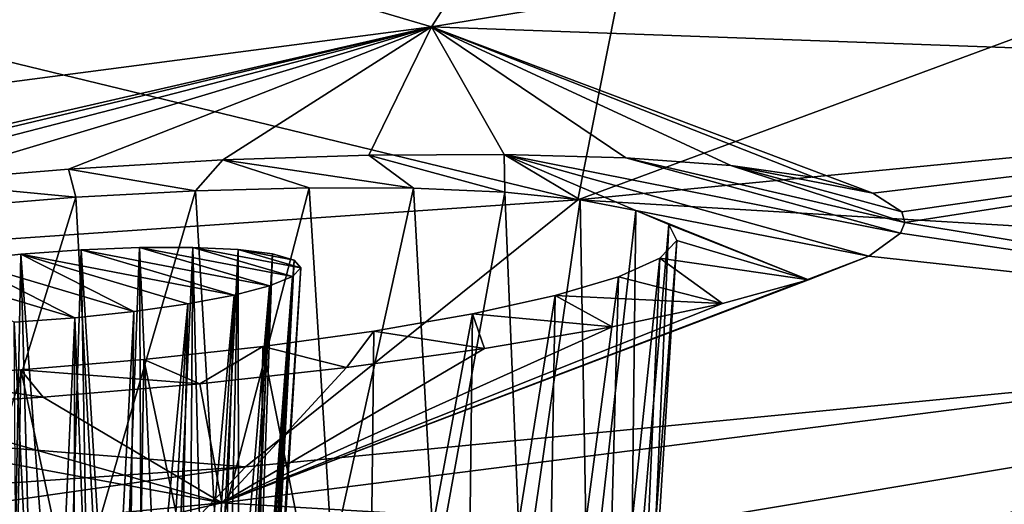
# Model space of a CAD drawing. Header units: metres. Extents: x -92 to 264, y -100 to 50.
# Tile 452 of 656: x 213.08 to 215.45, y -26.88 to -25.71. Entities that reach past the tile are written whole.
import ezdxf

# ---------------------------------------------------------------- set-up
doc = ezdxf.new("R2010")
doc.units = ezdxf.units.M
doc.layers.add('solid_21062050_01', color=7, linetype='CONTINUOUS')

msp = doc.modelspace()

# ---------------------------------------------------------------- linework, layer by layer
at = {"layer": 'solid_21062050_01'}
for points in [[(212.349121, -25.222452, 196.219879), (214.639679, -24.85231, 195.191772), (214.074921, -25.730528, 199.839859)], [(214.639679, -24.85231, 195.191772), (216.680435, -25.303478, 198.653687), (214.074921, -25.730528, 199.839859)], [(216.951248, -25.213699, 230.375732), (214.427246, -26.146967, 227.933456), (219.092606, -25.692774, 226.671875)], [(216.951248, -25.213699, 230.375732), (214.570663, -25.422045, 230.948517), (214.427246, -26.146967, 227.933456)], [(212.349121, -25.222452, 196.219879), (214.074921, -25.730528, 199.839859), (211.374969, -26.083906, 200.821411)], [(214.074921, -25.730528, 199.839859), (216.680435, -25.303478, 198.653687), (217.458328, -25.85288, 202.74939)], [(214.570663, -25.422045, 230.948517), (212.168671, -25.598768, 231.434265), (214.427246, -26.146967, 227.933456)], [(212.168671, -25.598768, 231.434265), (209.669693, -26.47348, 228.840378), (214.427246, -26.146967, 227.933456)], [(219.092606, -25.692774, 226.671875), (214.427246, -26.146967, 227.933456), (218.035568, -26.361462, 223.280487)], [(211.857468, -26.238472, 202.057007), (211.374969, -26.083906, 200.821411), (214.074921, -25.730528, 199.839859)], [(212.159714, -26.186615, 201.847412), (211.857468, -26.238472, 202.057007), (214.074921, -25.730528, 199.839859)], [(212.48558, -26.141916, 201.702881), (212.159714, -26.186615, 201.847412), (214.074921, -25.730528, 199.839859)], [(212.832245, -26.103693, 201.617065), (212.48558, -26.141916, 201.702881), (214.074921, -25.730528, 199.839859)], [(213.201752, -26.072725, 201.596573), (212.832245, -26.103693, 201.617065), (214.074921, -25.730528, 199.839859)], [(213.573273, -26.050863, 201.643921), (213.201752, -26.072725, 201.596573), (214.074921, -25.730528, 199.839859)], [(213.924057, -26.039196, 201.754929), (213.573273, -26.050863, 201.643921), (214.074921, -25.730528, 199.839859)], [(214.249832, -26.0376, 201.92688), (213.924057, -26.039196, 201.754929), (214.074921, -25.730528, 199.839859)], [(215.137253, -26.130325, 203.133194), (214.074921, -25.730528, 199.839859), (217.458328, -25.85288, 202.74939)], [(214.543015, -26.04598, 202.155594), (214.249832, -26.0376, 201.92688), (214.074921, -25.730528, 199.839859)], [(214.795624, -26.064407, 202.437805), (214.543015, -26.04598, 202.155594), (214.074921, -25.730528, 199.839859)], [(214.996857, -26.092651, 202.766296), (214.795624, -26.064407, 202.437805), (214.074921, -25.730528, 199.839859)], [(215.137253, -26.130325, 203.133194), (214.996857, -26.092651, 202.766296), (214.074921, -25.730528, 199.839859)], [(215.207031, -26.175587, 203.519058), (215.137253, -26.130325, 203.133194), (217.458328, -25.85288, 202.74939)], [(215.207031, -26.175587, 203.519058), (217.458328, -25.85288, 202.74939), (215.214432, -26.201191, 203.719437)], [(215.214432, -26.201191, 203.719437), (217.458328, -25.85288, 202.74939), (216.799454, -26.463951, 207.401825)], [(214.031479, -26.118776, 202.364853), (213.573273, -26.050863, 201.643921), (213.924057, -26.039196, 201.754929)], [(214.251511, -26.128429, 202.562164), (213.924057, -26.039196, 201.754929), (214.249832, -26.0376, 201.92688)], [(214.031479, -26.118776, 202.364853), (213.924057, -26.039196, 201.754929), (214.251511, -26.128429, 202.562164)], [(214.249832, -26.0376, 201.92688), (215.203537, -26.226864, 203.91008), (215.127518, -26.282011, 204.289642)], [(214.543015, -26.04598, 202.155594), (215.203537, -26.226864, 203.91008), (214.249832, -26.0376, 201.92688)], [(214.56723, -26.172544, 203.074738), (214.249832, -26.0376, 201.92688), (215.127518, -26.282011, 204.289642)], [(214.432846, -26.146442, 202.800995), (214.249832, -26.0376, 201.92688), (214.56723, -26.172544, 203.074738)], [(214.251511, -26.128429, 202.562164), (214.249832, -26.0376, 201.92688), (214.432846, -26.146442, 202.800995)], [(213.507019, -26.124931, 202.113403), (213.201752, -26.072725, 201.596573), (213.573273, -26.050863, 201.643921)], [(213.507019, -26.124931, 202.113403), (213.573273, -26.050863, 201.643921), (213.78067, -26.117603, 202.213898)], [(213.78067, -26.117603, 202.213898), (213.573273, -26.050863, 201.643921), (214.031479, -26.118776, 202.364853)], [(214.543015, -26.04598, 202.155594), (215.214432, -26.201191, 203.719437), (215.203537, -26.226864, 203.91008)], [(214.795624, -26.064407, 202.437805), (215.214432, -26.201191, 203.719437), (214.543015, -26.04598, 202.155594)], [(215.207031, -26.175587, 203.519058), (215.214432, -26.201191, 203.719437), (214.795624, -26.064407, 202.437805)], [(215.137253, -26.130325, 203.133194), (214.795624, -26.064407, 202.437805), (214.996857, -26.092651, 202.766296)], [(215.207031, -26.175587, 203.519058), (214.795624, -26.064407, 202.437805), (215.137253, -26.130325, 203.133194)], [(213.219238, -26.140621, 202.066895), (212.832245, -26.103693, 201.617065), (213.201752, -26.072725, 201.596573)], [(213.219238, -26.140621, 202.066895), (213.201752, -26.072725, 201.596573), (213.507019, -26.124931, 202.113403)], [(212.927444, -26.164291, 202.076828), (212.832245, -26.103693, 201.617065), (213.219238, -26.140621, 202.066895)], [(213.219238, -26.140621, 202.066895), (213.507019, -26.124931, 202.113403), (213.262894, -26.961504, 201.86554)], [(213.507019, -26.124931, 202.113403), (213.558029, -26.974184, 201.916199), (213.262894, -26.961504, 201.86554)], [(213.507019, -26.124931, 202.113403), (213.78067, -26.117603, 202.213898), (213.558029, -26.974184, 201.916199)], [(213.78067, -26.117603, 202.213898), (213.835876, -27.005592, 202.024109), (213.558029, -26.974184, 201.916199)], [(213.78067, -26.117603, 202.213898), (214.031479, -26.118776, 202.364853), (213.835876, -27.005592, 202.024109)], [(214.031479, -26.118776, 202.364853), (214.084305, -27.054358, 202.18454), (213.835876, -27.005592, 202.024109)], [(214.031479, -26.118776, 202.364853), (214.251511, -26.128429, 202.562164), (214.084305, -27.054358, 202.18454)], [(214.251511, -26.128429, 202.562164), (214.292465, -27.118345, 202.390472), (214.084305, -27.054358, 202.18454)], [(214.251511, -26.128429, 202.562164), (214.432846, -26.146442, 202.800995), (214.292465, -27.118345, 202.390472)], [(214.427246, -26.146967, 227.933456), (209.669693, -26.47348, 228.840378), (213.627701, -26.788834, 224.46756)], [(212.927444, -26.164291, 202.076828), (213.219238, -26.140621, 202.066895), (212.963379, -26.968107, 201.874344)], [(213.219238, -26.140621, 202.066895), (213.262894, -26.961504, 201.86554), (212.963379, -26.968107, 201.874344)], [(214.427246, -26.146967, 227.933456), (213.627701, -26.788834, 224.46756), (218.035568, -26.361462, 223.280487)], [(214.432846, -26.146442, 202.800995), (214.451233, -27.194761, 202.632935), (214.292465, -27.118345, 202.390472)], [(214.432846, -26.146442, 202.800995), (214.56723, -26.172544, 203.074738), (214.451233, -27.194761, 202.632935)], [(214.56723, -26.172544, 203.074738), (214.55368, -27.280266, 202.901306), (214.451233, -27.194761, 202.632935)], [(214.56723, -26.172544, 203.074738), (214.64624, -26.205732, 203.371307), (214.55368, -27.280266, 202.901306)], [(214.56723, -26.172544, 203.074738), (215.127518, -26.282011, 204.289642), (214.982819, -26.339127, 204.644562)], [(214.56723, -26.172544, 203.074738), (214.982819, -26.339127, 204.644562), (214.64624, -26.205732, 203.371307)], [(214.64624, -26.205732, 203.371307), (214.595322, -27.37112, 203.183884), (214.55368, -27.280266, 202.901306)], [(214.64624, -26.205732, 203.371307), (214.665375, -26.24441, 203.676163), (214.595322, -27.37112, 203.183884)], [(214.64624, -26.205732, 203.371307), (214.982819, -26.339127, 204.644562), (214.665375, -26.24441, 203.676163)], [(215.203537, -26.226864, 203.91008), (215.214432, -26.201191, 203.719437), (216.799454, -26.463951, 207.401825)], [(215.127518, -26.282011, 204.289642), (215.203537, -26.226864, 203.91008), (216.799454, -26.463951, 207.401825)], [(214.665375, -26.24441, 203.676163), (214.574356, -27.463356, 203.468277), (214.595322, -27.37112, 203.183884)], [(214.665375, -26.24441, 203.676163), (214.624252, -26.287018, 203.976608), (214.574356, -27.463356, 203.468277)], [(214.665375, -26.24441, 203.676163), (214.982819, -26.339127, 204.644562), (214.624252, -26.287018, 203.976608)], [(213.086899, -26.277718, 202.962006), (213.358902, -26.415314, 204.154648), (212.945587, -26.292645, 202.991852)], [(213.086899, -26.277718, 202.962006), (212.945587, -26.292645, 202.991852), (213.059875, -27.682087, 202.622543)], [(213.086899, -26.277718, 202.962006), (213.059875, -27.682087, 202.622543), (213.124512, -27.678295, 202.613327)], [(213.231842, -26.267191, 202.966888), (213.086899, -26.277718, 202.962006), (213.189896, -27.677118, 202.612228)], [(213.59996, -26.375864, 203.998154), (213.086899, -26.277718, 202.962006), (213.231842, -26.267191, 202.966888)], [(213.488968, -26.396822, 204.0914), (213.358902, -26.415314, 204.154648), (213.086899, -26.277718, 202.962006)], [(213.086899, -26.277718, 202.962006), (213.124512, -27.678295, 202.613327), (213.189896, -27.677118, 202.612228)], [(213.488968, -26.396822, 204.0914), (213.086899, -26.277718, 202.962006), (213.59996, -26.375864, 203.998154)], [(213.231842, -26.267191, 202.966888), (213.189896, -27.677118, 202.612228), (213.254913, -27.678576, 202.619247)], [(213.372299, -26.261623, 203.006226), (213.231842, -26.267191, 202.966888), (213.31842, -27.682642, 202.634293)], [(213.685455, -26.353592, 203.879837), (213.231842, -26.267191, 202.966888), (213.372299, -26.261623, 203.006226)], [(213.231842, -26.267191, 202.966888), (213.254913, -27.678576, 202.619247), (213.31842, -27.682642, 202.634293)], [(213.59996, -26.375864, 203.998154), (213.231842, -26.267191, 202.966888), (213.685455, -26.353592, 203.879837)], [(213.372299, -26.261623, 203.006226), (213.31842, -27.682642, 202.634293), (213.379364, -27.689245, 202.657074)], [(213.50058, -26.261343, 203.078033), (213.372299, -26.261623, 203.006226), (213.436691, -27.698277, 202.687225)], [(213.740173, -26.331234, 203.742889), (213.372299, -26.261623, 203.006226), (213.50058, -26.261343, 203.078033)], [(213.372299, -26.261623, 203.006226), (213.379364, -27.689245, 202.657074), (213.436691, -27.698277, 202.687225)], [(213.685455, -26.353592, 203.879837), (213.372299, -26.261623, 203.006226), (213.740173, -26.331234, 203.742889)], [(213.50058, -26.261343, 203.078033), (213.436691, -27.698277, 202.687225), (213.489426, -27.709579, 202.724228)], [(213.50058, -26.261343, 203.078033), (213.489426, -27.709579, 202.724228), (213.536652, -27.722961, 202.767441)], [(213.609558, -26.266405, 203.178864), (213.50058, -26.261343, 203.078033), (213.536652, -27.722961, 202.767441)], [(213.760315, -26.310108, 203.5952), (213.50058, -26.261343, 203.078033), (213.609558, -26.266405, 203.178864)], [(213.740173, -26.331234, 203.742889), (213.50058, -26.261343, 203.078033), (213.760315, -26.310108, 203.5952)], [(213.609558, -26.266405, 203.178864), (213.536652, -27.722961, 202.767441), (213.577576, -27.738194, 202.816132)], [(213.609558, -26.266405, 203.178864), (213.577576, -27.738194, 202.816132), (213.611496, -27.755016, 202.869461)], [(213.692703, -26.276625, 203.303787), (213.609558, -26.266405, 203.178864), (213.611496, -27.755016, 202.869461)], [(213.744217, -26.291523, 203.445663), (213.609558, -26.266405, 203.178864), (213.692703, -26.276625, 203.303787)], [(213.760315, -26.310108, 203.5952), (213.609558, -26.266405, 203.178864), (213.744217, -26.291523, 203.445663)], [(213.692703, -26.276625, 203.303787), (213.611496, -27.755016, 202.869461), (213.637833, -27.77314, 202.926529)], [(213.744217, -26.291523, 203.445663), (213.692703, -26.276625, 203.303787), (213.637833, -27.77314, 202.926529)], [(212.815842, -26.311144, 203.054886), (212.945587, -26.292645, 202.991852), (213.21698, -26.430353, 204.18454)], [(213.21698, -26.430353, 204.18454), (212.945587, -26.292645, 202.991852), (213.358902, -26.415314, 204.154648)], [(215.127518, -26.282011, 204.289642), (216.799454, -26.463951, 207.401825), (213.570114, -26.875286, 208.544357)], [(214.982819, -26.339127, 204.644562), (215.127518, -26.282011, 204.289642), (213.570114, -26.875286, 208.544357)], [(213.744217, -26.291523, 203.445663), (213.637833, -27.77314, 202.926529), (213.656113, -27.792257, 202.986343)], [(213.744217, -26.291523, 203.445663), (213.656113, -27.792257, 202.986343), (213.666061, -27.812037, 203.047897)], [(213.760315, -26.310108, 203.5952), (213.744217, -26.291523, 203.445663), (213.666061, -27.812037, 203.047897)], [(214.624252, -26.287018, 203.976608), (214.491699, -27.552942, 203.742096), (214.574356, -27.463356, 203.468277)], [(214.624252, -26.287018, 203.976608), (214.525192, -26.33182, 204.260406), (214.491699, -27.552942, 203.742096)], [(214.624252, -26.287018, 203.976608), (214.775238, -26.396311, 204.962616), (214.525192, -26.33182, 204.260406)], [(214.624252, -26.287018, 203.976608), (214.982819, -26.339127, 204.644562), (214.775238, -26.396311, 204.962616)], [(212.815842, -26.311144, 203.054886), (213.21698, -26.430353, 204.18454), (213.070984, -26.441078, 204.179291)], [(213.760315, -26.310108, 203.5952), (213.667465, -27.83214, 203.110123), (213.660339, -27.852224, 203.171951)], [(213.740173, -26.331234, 203.742889), (213.760315, -26.310108, 203.5952), (213.660339, -27.852224, 203.171951)], [(213.760315, -26.310108, 203.5952), (213.666061, -27.812037, 203.047897), (213.667465, -27.83214, 203.110123)], [(214.775238, -26.396311, 204.962616), (214.982819, -26.339127, 204.644562), (213.570114, -26.875286, 208.544357)], [(213.740173, -26.331234, 203.742889), (213.644775, -27.871946, 203.23233), (213.621063, -27.890968, 203.290237)], [(213.685455, -26.353592, 203.879837), (213.740173, -26.331234, 203.742889), (213.621063, -27.890968, 203.290237)], [(213.740173, -26.331234, 203.742889), (213.660339, -27.852224, 203.171951), (213.644775, -27.871946, 203.23233)], [(214.525192, -26.33182, 204.260406), (214.350937, -27.63596, 203.993347), (214.491699, -27.552942, 203.742096)], [(214.525192, -26.33182, 204.260406), (214.37291, -26.377054, 204.516449), (214.350937, -27.63596, 203.993347)], [(214.525192, -26.33182, 204.260406), (214.775238, -26.396311, 204.962616), (214.37291, -26.377054, 204.516449)], [(218.035568, -26.361462, 223.280487), (213.280258, -27.156483, 220.747574), (217.566208, -26.725294, 219.549896)], [(218.035568, -26.361462, 223.280487), (213.627701, -26.788834, 224.46756), (213.280258, -27.156483, 220.747574)], [(213.685455, -26.353592, 203.879837), (213.5896, -27.908966, 203.344666), (213.550919, -27.925632, 203.394699)], [(213.59996, -26.375864, 203.998154), (213.685455, -26.353592, 203.879837), (213.550919, -27.925632, 203.394699)], [(213.685455, -26.353592, 203.879837), (213.621063, -27.890968, 203.290237), (213.5896, -27.908966, 203.344666)], [(213.488968, -26.396822, 204.0914), (213.338882, -27.973707, 203.535141), (213.358902, -26.415314, 204.154648)], [(213.488968, -26.396822, 204.0914), (213.398758, -27.964926, 203.5103), (213.338882, -27.973707, 203.535141)], [(213.488968, -26.396822, 204.0914), (213.454681, -27.953854, 203.478241), (213.398758, -27.964926, 203.5103)], [(213.59996, -26.375864, 203.998154), (213.505692, -27.94068, 203.439484), (213.454681, -27.953854, 203.478241)], [(213.488968, -26.396822, 204.0914), (213.59996, -26.375864, 203.998154), (213.454681, -27.953854, 203.478241)], [(213.59996, -26.375864, 203.998154), (213.550919, -27.925632, 203.394699), (213.505692, -27.94068, 203.439484)], [(214.510147, -26.452333, 205.23671), (214.775238, -26.396311, 204.962616), (213.570114, -26.875286, 208.544357)], [(214.37291, -26.377054, 204.516449), (214.158249, -27.708784, 204.211075), (214.350937, -27.63596, 203.993347)], [(214.37291, -26.377054, 204.516449), (214.174026, -26.421064, 204.735214), (214.158249, -27.708784, 204.211075)], [(214.37291, -26.377054, 204.516449), (214.510147, -26.452333, 205.23671), (214.174026, -26.421064, 204.735214)], [(214.37291, -26.377054, 204.516449), (214.775238, -26.396311, 204.962616), (214.510147, -26.452333, 205.23671)], [(213.21698, -26.430353, 204.18454), (213.358902, -26.415314, 204.154648), (213.276093, -27.980049, 203.552307)], [(213.276093, -27.980049, 203.552307), (213.358902, -26.415314, 204.154648), (213.338882, -27.973707, 203.535141)], [(214.174026, -26.421064, 204.735214), (213.922058, -27.76823, 204.385727), (214.158249, -27.708784, 204.211075)], [(214.174026, -26.421064, 204.735214), (213.936539, -26.462265, 204.90892), (213.922058, -27.76823, 204.385727)], [(214.174026, -26.421064, 204.735214), (214.202698, -26.504257, 205.452499), (213.936539, -26.462265, 204.90892)], [(214.174026, -26.421064, 204.735214), (214.510147, -26.452333, 205.23671), (214.202698, -26.504257, 205.452499)], [(213.070984, -26.441078, 204.179291), (213.21698, -26.430353, 204.18454), (213.146072, -27.985018, 203.562637)], [(213.070984, -26.441078, 204.179291), (213.146072, -27.985018, 203.562637), (213.081055, -27.983561, 203.555603)], [(213.21698, -26.430353, 204.18454), (213.211456, -27.983841, 203.561523), (213.146072, -27.985018, 203.562637)], [(213.21698, -26.430353, 204.18454), (213.276093, -27.980049, 203.552307), (213.211456, -27.983841, 203.561523)], [(214.202698, -26.504257, 205.452499), (214.510147, -26.452333, 205.23671), (213.570114, -26.875286, 208.544357)], [(213.570114, -26.875286, 208.544357), (216.799454, -26.463951, 207.401825), (215.236374, -26.97389, 212.1819)], [(213.936539, -26.462265, 204.90892), (213.870743, -26.549595, 205.600922), (213.669525, -26.499195, 205.031479)], [(213.936539, -26.462265, 204.90892), (213.669525, -26.499195, 205.031479), (213.922058, -27.76823, 204.385727)], [(213.936539, -26.462265, 204.90892), (214.202698, -26.504257, 205.452499), (213.870743, -26.549595, 205.600922)], [(216.799454, -26.463951, 207.401825), (218.849747, -26.496962, 210.856857), (215.236374, -26.97389, 212.1819)], [(209.669693, -26.47348, 228.840378), (209.133423, -27.09605, 225.320892), (213.627701, -26.788834, 224.46756)], [(213.382813, -26.530535, 205.098541), (213.669525, -26.499195, 205.031479), (213.517166, -26.588795, 205.687408)], [(213.382813, -26.530535, 205.098541), (213.652664, -27.811703, 204.509705), (213.669525, -26.499195, 205.031479)], [(213.669525, -26.499195, 205.031479), (213.870743, -26.549595, 205.600922), (213.517166, -26.588795, 205.687408)], [(213.870743, -26.549595, 205.600922), (214.202698, -26.504257, 205.452499), (213.570114, -26.875286, 208.544357)], [(213.922058, -27.76823, 204.385727), (213.669525, -26.499195, 205.031479), (213.652664, -27.811703, 204.509705)], [(216.017441, -26.961264, 213.957245), (215.236374, -26.97389, 212.1819), (218.849747, -26.496962, 210.856857)], [(213.382813, -26.530535, 205.098541), (213.517166, -26.588795, 205.687408), (213.086868, -26.555099, 205.107513)], [(213.382813, -26.530535, 205.098541), (213.086868, -26.555099, 205.107513), (213.361847, -27.837299, 204.577576)], [(213.382813, -26.530535, 205.098541), (213.361847, -27.837299, 204.577576), (213.652664, -27.811703, 204.509705)], [(213.086868, -26.555099, 205.107513), (213.140076, -26.62129, 205.706207), (212.792618, -26.57189, 205.057632)], [(213.086868, -26.555099, 205.107513), (212.792618, -26.57189, 205.057632), (213.062332, -27.843903, 204.586365)], [(213.086868, -26.555099, 205.107513), (213.062332, -27.843903, 204.586365), (213.361847, -27.837299, 204.577576)], [(213.086868, -26.555099, 205.107513), (213.517166, -26.588795, 205.687408), (213.140076, -26.62129, 205.706207)], [(213.517166, -26.588795, 205.687408), (213.870743, -26.549595, 205.600922), (213.570114, -26.875286, 208.544357)], [(212.792618, -26.57189, 205.057632), (213.140076, -26.62129, 205.706207), (212.759094, -26.644936, 205.653473)], [(213.140076, -26.62129, 205.706207), (213.517166, -26.588795, 205.687408), (213.570114, -26.875286, 208.544357)], [(212.759094, -26.644936, 205.653473), (213.140076, -26.62129, 205.706207), (213.570114, -26.875286, 208.544357)], [(212.395126, -26.658216, 205.531113), (213.570114, -26.875286, 208.544357), (210.254135, -27.197971, 209.440643)], [(212.395126, -26.658216, 205.531113), (212.759094, -26.644936, 205.653473), (213.570114, -26.875286, 208.544357)], [(216.831116, -26.882265, 217.745087), (217.566208, -26.725294, 219.549896), (213.280258, -27.156483, 220.747574)], [(213.627701, -26.788834, 224.46756), (208.903992, -27.466589, 221.608932), (213.280258, -27.156483, 220.747574)], [(213.627701, -26.788834, 224.46756), (209.133423, -27.09605, 225.320892), (208.903992, -27.466589, 221.608932)], [(210.254135, -27.197971, 209.440643), (213.570114, -26.875286, 208.544357), (211.519119, -27.348255, 213.222061)], [(213.570114, -26.875286, 208.544357), (215.236374, -26.97389, 212.1819), (211.519119, -27.348255, 213.222061)]]:
    msp.add_3dface(points, dxfattribs=at)

doc.saveas('drawing.dxf')
